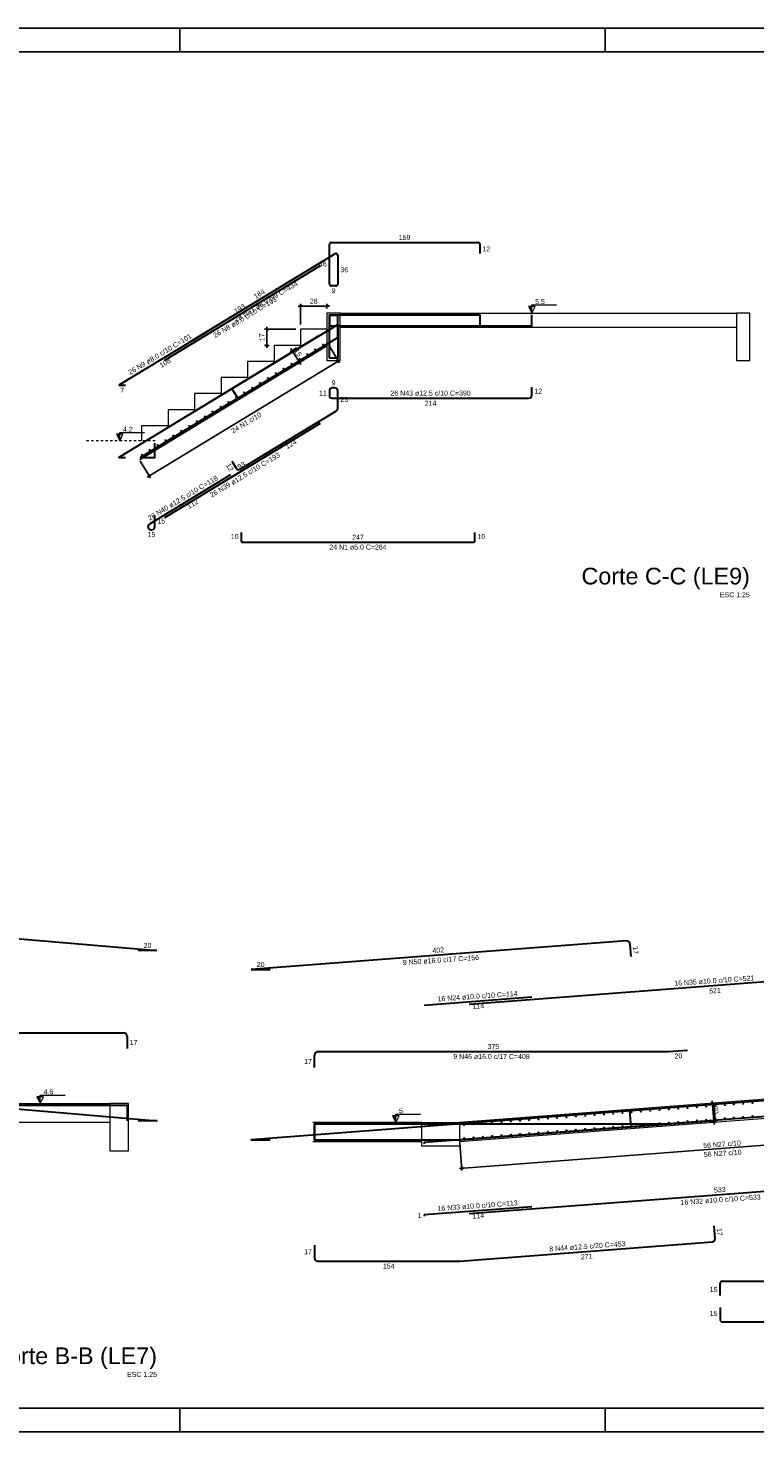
# Model space of a CAD drawing. Header units: millimetres. Extents: x 10 to 1250, y -62 to 528.
# Tile 899 of 909: x 1135 to 1166, y 133 to 193. Entities that reach past the tile are written whole.
import ezdxf

# ---------------------------------------------------------------- set-up
doc = ezdxf.new("R2010")
doc.units = ezdxf.units.MM
doc.header["$LTSCALE"] = 0.05
doc.linetypes.add('DOT', pattern=[6.35, 0, -6.35])
for name, color, linetype, lineweight in [('Descrição da armadura', 7, 'Continuous', 5), ('DT-Barras na forma', 2, 'Continuous', 30), ('DT-Barras no corte', 5, 'Continuous', 5), ('DT-Barras rebatidas', 2, 'Continuous', 30), ('DT-Cotas', 9, 'Continuous', 5), ('DT-Forma', 5, 'Continuous', 5), ('DT-Pontilhado', 9, 'DOT', 5), ('DT-Textos', 7, 'Continuous', 5), ('DT-Título', 3, 'Continuous', 20), ('Textos armaduras', 7, 'Continuous', 5)]:
    doc.layers.add(name, color=color, linetype=linetype, lineweight=lineweight)
doc.layers.add('FOLHA_PADRÃO', color=7, linetype='Continuous')
doc.styles.add('Arial', font='arial.ttf')
doc.styles.get("Standard").update_dxf_attribs({"font": 'arial.ttf'})
doc.dimstyles.new('UM_25.000000', dxfattribs={"dimtxt": 0.18, "dimasz": 0.1, "dimexe": 0.1, "dimexo": 0.2, "dimgap": 0, "dimtad": 1, "dimtih": 1, "dimtoh": 1, "dimdec": 1, "dimlfac": 25, "dimzin": 0, "dimdsep": 46, "dimtxsty": 'Standard', "dimcen": 0.09, "dimdle": 0.1, "dimadec": 1, "dimazin": 2, "dimtfac": 1, "dimtdec": 4, "dimtofl": 0, "dimtmove": 0, "dimatfit": 3, "dimfxl": 1, "dimtolj": 1, "dimarcsym": 0})

# ---------------------------------------------------------------- blocks, each defined once
blk = doc.blocks.new('A1EST. 1500')
at = {"layer": 'FOLHA_PADRÃO', "color": 1, "linetype": 'Continuous'}
for p, q in [((150.008, 59.4), (0, 59.4)), ((41.5, 59.4), (41.5, 58.4)), ((59.5, 59.4), (59.5, 58.4)), ((41.5, 0), (41.5, 1)), ((59.5, 0), (59.5, 1)), ((0, 0), (150.008, 0))]:
    blk.add_line(p, q, dxfattribs=at)
at = {"layer": 'FOLHA_PADRÃO', "color": 6, "linetype": 'Continuous'}
blk.add_lwpolyline([(149, 58.4), (149, 1), (1, 1), (1, 58.4), (149, 58.4)], dxfattribs=at)
blk = doc.blocks.new('_Oblique')
at = {"color": 0, "linetype": 'ByBlock', "lineweight": -2}
blk.add_line((-0.5, -0.5), (0.5, 0.5), dxfattribs=at)
blk = doc.blocks.new('*D2336')
at = {"layer": 'Defpoints', "color": 0, "transparency": 16777216}
for p in [(1147.698, 180.818), (1147.698, 180.518), (1146.578, 179.838)]:
    blk.add_point(p, dxfattribs=at)
at = {"layer": 'DT-Cotas', "color": 0, "lineweight": -2, "transparency": 16777216}
for p, q in [((1146.478, 180.818), (1147.798, 180.818)), ((1146.578, 180.038), (1146.578, 180.918)), ((1147.698, 180.718), (1147.698, 180.918))]:
    blk.add_line(p, q, dxfattribs=at)
at = {"layer": 'DT-Cotas', "color": 0, "lineweight": -2, "transparency": 16777216, "xscale": 0.1, "yscale": 0.1, "zscale": 0.1, "rotation": 180}
blk.add_blockref('_Oblique', (1146.578, 180.818), dxfattribs=at)
at = {"layer": 'DT-Cotas', "color": 0, "lineweight": -2, "transparency": 16777216, "xscale": 0.1, "yscale": 0.1, "zscale": 0.1}
blk.add_blockref('_Oblique', (1147.698, 180.818), dxfattribs=at)
at = {"layer": 'DT-Cotas', "transparency": 16777216, "insert": (1147.138, 181.03), "char_height": 0.2118, "attachment_point": 5, "rotation": 0.00573, "style": 'Arial'}
blk.add_mtext('\\A1;28', dxfattribs=at)
blk = doc.blocks.new('*D2337')
at = {"layer": 'Defpoints', "color": 0, "transparency": 16777216}
for p in [(1145.158, 179.838), (1146.578, 179.838), (1145.458, 179.158)]:
    blk.add_point(p, dxfattribs=at)
at = {"layer": 'DT-Cotas', "color": 0, "lineweight": -2, "transparency": 16777216}
for p, q in [((1146.378, 179.838), (1145.058, 179.838)), ((1145.158, 179.058), (1145.158, 179.938)), ((1145.258, 179.158), (1145.058, 179.158))]:
    blk.add_line(p, q, dxfattribs=at)
at = {"layer": 'DT-Cotas', "color": 0, "lineweight": -2, "transparency": 16777216, "xscale": 0.1, "yscale": 0.1, "zscale": 0.1}
for p, rotation in [((1145.158, 179.838), 90), ((1145.158, 179.158), 270)]:
    blk.add_blockref('_Oblique', p, dxfattribs=dict(at, rotation=rotation))
at = {"layer": 'DT-Cotas', "transparency": 16777216, "insert": (1144.946, 179.498), "char_height": 0.2118, "attachment_point": 5, "rotation": 90, "style": 'Arial'}
blk.add_mtext('\\A1;17', dxfattribs=at)
blk = doc.blocks.new('*D2338')
at = {"layer": 'Defpoints', "color": 0, "transparency": 16777216}
for p in [(1146.578, 179.158), (1146.537, 178.431), (1146.889, 178.645)]:
    blk.add_point(p, dxfattribs=at)
at = {"layer": 'DT-Cotas', "color": 0, "lineweight": -2, "transparency": 16777216}
for p, q in [((1146.407, 179.054), (1146.14, 178.892)), ((1146.174, 179.03), (1146.589, 178.346)), ((1146.718, 178.541), (1146.451, 178.379))]:
    blk.add_line(p, q, dxfattribs=at)
at = {"layer": 'DT-Cotas', "color": 0, "lineweight": -2, "transparency": 16777216, "xscale": 0.1, "yscale": 0.1, "zscale": 0.1}
for p, rotation in [((1146.225, 178.944), 121.2637316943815), ((1146.537, 178.431), 301.2637316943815)]:
    blk.add_blockref('_Oblique', p, dxfattribs=dict(at, rotation=rotation))
at = {"layer": 'DT-Cotas', "transparency": 16777216, "insert": (1146.472, 178.849), "char_height": 0.2118, "attachment_point": 5, "rotation": 301.26373, "style": 'Arial'}
blk.add_mtext('\\A1;15', dxfattribs=at)
blk = doc.blocks.new('*D2333')
at = {"layer": 'Defpoints', "color": 0, "transparency": 16777216}
for p in [(1147.698, 179.293), (1139.692, 174.433), (1140.174, 173.639)]:
    blk.add_point(p, dxfattribs=at)
at = {"layer": 'DT-Cotas', "color": 0, "lineweight": -2, "transparency": 16777216}
for p, q in [((1147.801, 179.122), (1148.231, 178.414)), ((1148.265, 178.551), (1140.089, 173.587)), ((1139.796, 174.262), (1140.226, 173.553))]:
    blk.add_line(p, q, dxfattribs=at)
at = {"layer": 'DT-Cotas', "color": 0, "lineweight": -2, "transparency": 16777216, "xscale": 0.1, "yscale": 0.1, "zscale": 0.1}
for p, rotation in [((1148.18, 178.499), 31.26373169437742), ((1140.174, 173.639), 211.2637316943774)]:
    blk.add_blockref('_Oblique', p, dxfattribs=dict(at, rotation=rotation))
blk = doc.blocks.new('*D2334')
at = {"layer": 'Defpoints', "color": 0, "transparency": 16777216}
for p in [(1164.324, 147.119), (1164.064, 146.297), (1164.385, 146.321)]:
    blk.add_point(p, dxfattribs=at)
at = {"layer": 'DT-Cotas', "color": 0, "lineweight": -2, "transparency": 16777216}
for p, q in [((1164.125, 147.104), (1163.904, 147.087)), ((1163.996, 147.194), (1164.072, 146.197)), ((1164.186, 146.306), (1163.964, 146.289))]:
    blk.add_line(p, q, dxfattribs=at)
at = {"layer": 'DT-Cotas', "color": 0, "lineweight": -2, "transparency": 16777216, "xscale": 0.1, "yscale": 0.1, "zscale": 0.1}
for p, rotation in [((1164.003, 147.095), 94.35894423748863), ((1164.064, 146.297), 274.3589442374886)]:
    blk.add_blockref('_Oblique', p, dxfattribs=dict(at, rotation=rotation))
at = {"layer": 'DT-Cotas', "transparency": 16777216, "insert": (1164.139, 146.81), "char_height": 0.2118, "attachment_point": 5, "rotation": 274.35894, "style": 'Arial'}
blk.add_mtext('\\A1;20', dxfattribs=at)
blk = doc.blocks.new('*D2339')
at = {"layer": 'Defpoints', "color": 0, "transparency": 16777216}
for p in [(1175.344, 147.281), (1153.304, 145.601), (1153.4, 144.341)]:
    blk.add_point(p, dxfattribs=at)
at = {"layer": 'DT-Cotas', "color": 0, "lineweight": -2, "transparency": 16777216}
for p, q in [((1175.36, 147.082), (1175.448, 145.922)), ((1175.54, 146.029), (1153.301, 144.334)), ((1153.32, 145.402), (1153.408, 144.242))]:
    blk.add_line(p, q, dxfattribs=at)
at = {"layer": 'DT-Cotas', "color": 0, "lineweight": -2, "transparency": 16777216, "xscale": 0.1, "yscale": 0.1, "zscale": 0.1}
for p, rotation in [((1175.44, 146.021), 4.358944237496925), ((1153.4, 144.341), 184.3589442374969)]:
    blk.add_blockref('_Oblique', p, dxfattribs=dict(at, rotation=rotation))

msp = doc.modelspace()

# ---------------------------------------------------------------- hatches: boundary and pattern name
at = {"layer": 'DT-Textos', "linetype": 'Continuous'}
for points in [[(1156.3617, 180.5181), (1156.3617, 180.7981), (1156.2217, 180.7981), (1156.3617, 180.5181)], [(1138.9277, 175.1181), (1138.9277, 175.3981), (1138.7877, 175.3981), (1138.9277, 175.1181)], [(1135.5694, 147.0813), (1135.5694, 147.3613), (1135.4294, 147.3613), (1135.5694, 147.0813)], [(1150.6044, 146.2791), (1150.6044, 146.5591), (1150.4644, 146.5591), (1150.6044, 146.2791)]]:
    msp.add_hatch(color=256, dxfattribs=at).paths.add_polyline_path(points)

# ---------------------------------------------------------------- linework, layer by layer
at = {"layer": 'DT-Barras na forma'}
for points in [[(1141.8578, 176.2176), (1148.1577, 180.0425), (1148.1577, 178.6181), (1147.7977, 178.6181), (1147.7977, 180.4541), (1154.1647, 180.4541), (1154.1647, 179.9821)], [(1143.6771, 177.3222), (1143.9221, 176.9187), (1148.1577, 179.4903), (1148.1577, 180.4181), (1147.7977, 180.4181), (1147.7977, 179.9821), (1156.362, 179.9821), (1156.362, 180.4541)], [(1147.3558, 179.5556), (1140.7696, 175.5569)], [(1147.3558, 179.0034), (1140.7696, 175.0047)], [(1142.5945, 176.6648), (1138.8939, 174.4181), (1139.1766, 174.4181)], [(1143.6209, 176.7359), (1139.8034, 174.4181), (1140.416, 174.4181), (1140.416, 175.0181)], [(1125.765, 146.9283), (1125.8222, 147.5979), (1140.5068, 146.3453), (1139.7068, 146.3453)], [(1174.4757, 147.8287), (1153.7032, 146.2453)], [(1123.9248, 147.0853), (1124.7219, 147.0173), (1139.2434, 147.0173), (1139.2434, 146.3453)], [(1160.5596, 146.094), (1160.5086, 146.764), (1144.4908, 145.5431), (1145.2908, 145.5431)], [(1147.1684, 146.2151), (1147.1684, 145.5431), (1153.3324, 145.5431), (1164.1245, 146.3657), (1164.0734, 147.0358)], [(1174.9456, 147.1905), (1153.7032, 145.5713)], [(1147.1684, 145.5431), (1147.1684, 146.2151), (1162.1484, 146.2151), (1162.9461, 146.2759)], [(1156.3641, 146.4481), (1151.8044, 146.1006)], [(1156.3641, 145.7742), (1151.8044, 145.4266), (1151.8044, 145.3791)]]:
    msp.add_lwpolyline(points, dxfattribs=at)
at = {"layer": 'DT-Barras no corte'}
for centre in [(1146.8638, 178.7866), (1147.1974, 178.9892), (1147.5309, 179.1917), (1146.1967, 178.3816), (1146.5303, 178.5841), (1145.1961, 177.7741), (1145.5296, 177.9766), (1145.8632, 178.1791), (1144.1954, 177.1665), (1144.529, 177.3691), (1144.8625, 177.5716), (1143.1948, 176.559), (1143.5283, 176.7615), (1143.8619, 176.964), (1142.1941, 175.9515), (1142.5277, 176.154), (1142.8612, 176.3565), (1141.1935, 175.3439), (1141.527, 175.5464), (1141.8606, 175.749), (1140.1928, 174.7364), (1140.5264, 174.9389), (1140.8599, 175.1414), (1139.8593, 174.5339), (1160.5855, 146.7097), (1160.979, 146.7397), (1161.3726, 146.7697), (1161.7662, 146.7997), (1162.1598, 146.8297), (1162.5533, 146.8597), (1162.9469, 146.8897), (1163.3405, 146.9197), (1163.734, 146.9497), (1164.1276, 146.9797), (1164.5212, 147.0097), (1164.9148, 147.0397), (1165.3083, 147.0697), (1165.7019, 147.0997), (1153.5012, 146.1697), (1153.8948, 146.1997), (1154.2883, 146.2297), (1154.6819, 146.2597), (1155.0755, 146.2897), (1155.469, 146.3197), (1155.8626, 146.3497), (1156.2562, 146.3797), (1156.6498, 146.4097), (1157.0433, 146.4397), (1157.4369, 146.4697), (1157.8305, 146.4997), (1158.224, 146.5297), (1158.6176, 146.5597), (1159.0112, 146.5897), (1159.4048, 146.6197), (1159.7983, 146.6497), (1160.1919, 146.6797), (1160.1919, 146.1261), (1160.5855, 146.1561), (1160.979, 146.1861), (1161.3726, 146.2161), (1161.7662, 146.2461), (1162.1598, 146.2761), (1162.5533, 146.3061), (1162.9469, 146.3361), (1163.3405, 146.3661), (1163.734, 146.3961), (1164.1276, 146.4261), (1164.5212, 146.4561), (1164.9148, 146.4861), (1165.3083, 146.5161), (1165.7019, 146.5461), (1153.5012, 145.6161), (1153.8948, 145.6461), (1154.2883, 145.6761), (1154.6819, 145.7061), (1155.0755, 145.7361), (1155.469, 145.7661), (1155.8626, 145.7961), (1156.2562, 145.8261), (1156.6498, 145.8561), (1157.0433, 145.8861), (1157.4369, 145.9161), (1157.8305, 145.9461), (1158.224, 145.9761), (1158.6176, 146.0061), (1159.0112, 146.0361), (1159.4048, 146.0661), (1159.7983, 146.0961)]:
    msp.add_circle(centre, 0.02, dxfattribs=at)
at = {"layer": 'DT-Barras rebatidas'}
for p, q in [((1141.8578, 179.2766), (1148.0362, 183.0277)), ((1147.7977, 181.7571), (1147.7977, 183.4331)), ((1147.8777, 183.5131), (1154.0847, 183.5131)), ((1148.1577, 182.9593), (1148.1577, 181.7571)), ((1154.1647, 183.4331), (1154.1647, 183.0411)), ((1147.4107, 182.5241), (1140.8246, 178.5254)), ((1148.0777, 181.6771), (1147.8777, 181.6771)), ((1142.5945, 179.7238), (1138.8939, 177.4771)), ((1138.8939, 177.4771), (1139.1766, 177.4771)), ((1147.7977, 177.2341), (1147.7977, 177.0481)), ((1148.0327, 177.3591), (1147.9227, 177.3591)), ((1148.1577, 176.5017), (1148.1577, 177.2341)), ((1156.362, 177.0481), (1156.362, 177.3951)), ((1147.9227, 176.9231), (1156.237, 176.9231)), ((1147.4107, 175.8539), (1140.8246, 171.8552)), ((1144.0289, 173.9246), (1148.0976, 176.3948)), ((1143.6771, 174.2632), (1143.8572, 173.9665)), ((1143.6209, 173.6769), (1140.1853, 171.5909)), ((1140.416, 171.4841), (1140.416, 171.9591)), ((1140.2502, 171.3591), (1140.291, 171.3591)), ((1144.0627, 171.2416), (1144.0627, 170.8896)), ((1153.9547, 170.8896), (1153.9547, 171.2416)), ((1144.1227, 170.8296), (1153.8947, 170.8296)), ((1125.9816, 154.7907), (1140.5068, 153.5517)), ((1160.349, 153.9571), (1144.4908, 152.7483)), ((1140.5068, 153.5517), (1139.7068, 153.5517)), ((1160.5596, 153.2992), (1160.5207, 153.8098)), ((1144.4908, 152.7483), (1145.2908, 152.7483)), ((1174.4838, 152.8552), (1153.7113, 151.2718)), ((1156.3641, 151.5802), (1151.8044, 151.2327)), ((1124.7287, 150.0763), (1139.0834, 150.0763)), ((1139.2434, 149.9163), (1139.2434, 149.4043)), ((1147.1684, 148.6021), (1147.1684, 149.1141)), ((1147.3284, 149.2741), (1162.1423, 149.2741)), ((1162.1545, 149.2745), (1162.9461, 149.3349)), ((1174.9536, 144.0259), (1153.7113, 142.4068)), ((1156.3641, 142.7152), (1151.8044, 142.3676)), ((1151.8044, 142.3676), (1151.8044, 142.3201)), ((1164.115, 141.3582), (1164.0734, 141.9036)), ((1147.1684, 141.0829), (1147.1684, 140.5359)), ((1153.3372, 140.4113), (1163.9999, 141.2241)), ((1147.2934, 140.4109), (1153.3277, 140.4109)), ((1164.3244, 138.9517), (1164.3244, 139.4637)), ((1164.4244, 139.5637), (1170.0764, 139.5637)), ((1164.3244, 138.4517), (1164.3244, 137.9397)), ((1164.4244, 137.8397), (1170.0764, 137.8397))]:
    msp.add_line(p, q, dxfattribs=at)
for centre, radius, start, end in [((1147.8777, 183.4331), 0.08, 90, 180), ((1148.0777, 182.9593), 0.08, 0, 121.263732), ((1154.0847, 183.4331), 0.08, 0, 90), ((1147.8777, 181.7571), 0.08, 180, 270), ((1148.0777, 181.7571), 0.08, 270, 0), ((1147.9227, 177.2341), 0.125, 90, 180), ((1147.9227, 177.0481), 0.125, 180, 270), ((1148.0327, 177.2341), 0.125, 0, 90), ((1156.237, 177.0481), 0.125, 270, 0), ((1148.0327, 176.5017), 0.125, 301.263732, 0), ((1143.9641, 174.0314), 0.125, 211.263732, 301.263732), ((1140.2502, 171.4841), 0.125, 121.263732, 270), ((1140.291, 171.4841), 0.125, 270, 0), ((1144.1227, 170.8896), 0.06, 180, 270), ((1153.8947, 170.8896), 0.06, 270, 0), ((1160.3612, 153.7976), 0.16, 4.358944, 94.358944), ((1139.0834, 149.9163), 0.16, 0, 90), ((1147.3284, 149.1141), 0.16, 90, 180), ((1162.1423, 149.4341), 0.16, 270, 274.358944), ((1163.9904, 141.3487), 0.125, 274.358944, 4.358944), ((1147.2934, 140.5359), 0.125, 180, 270), ((1153.3277, 140.5359), 0.125, 270, 274.358944), ((1164.4244, 139.4637), 0.1, 90, 180), ((1164.4244, 137.9397), 0.1, 180, 270)]:
    msp.add_arc(centre, radius, start, end, dxfattribs=at)
at = {"layer": 'DT-Forma'}
for p, q in [((1148.2577, 180.5181), (1165.0257, 180.5181)), ((1165.0257, 179.9181), (1148.2577, 179.9181)), ((1133.4314, 147.0813), (1138.5074, 147.0813)), ((1138.5074, 146.2813), (1133.4314, 146.2813)), ((1151.7044, 146.2791), (1147.1044, 146.2791)), ((1147.1044, 145.4791), (1151.7044, 145.4791))]:
    msp.add_line(p, q, dxfattribs=at)
for points in [[(1147.6977, 180.5181), (1147.6977, 179.8381), (1146.5777, 179.8381), (1146.5777, 179.1581), (1145.4577, 179.1581), (1145.4577, 178.4781), (1144.3377, 178.4781), (1144.3377, 177.7981), (1143.2177, 177.7981), (1143.2177, 177.1181), (1142.0977, 177.1181), (1142.0977, 176.4381), (1140.9777, 176.4381), (1140.9777, 175.7581), (1139.8577, 175.7581), (1139.8577, 175.1181)], [(1139.762, 174.3181), (1147.6977, 179.1362)], [(1175.3444, 147.9591), (1153.3044, 146.2791)], [(1153.3044, 145.4768), (1175.3444, 147.1568)]]:
    msp.add_lwpolyline(points, dxfattribs=at)
for points in [[(1147.6977, 180.5181), (1147.6977, 178.5181), (1148.2577, 178.5181), (1148.2577, 180.5181), (1147.6977, 180.5181)], [(1165.0257, 180.5181), (1165.0257, 178.5181), (1165.5857, 178.5181), (1165.5857, 180.5181), (1165.0257, 180.5181)], [(1138.5074, 147.0813), (1138.5074, 145.0813), (1139.3074, 145.0813), (1139.3074, 147.0813), (1138.5074, 147.0813)], [(1153.3044, 146.2791), (1153.3044, 145.2791), (1151.7044, 145.2791), (1151.7044, 146.2791), (1153.3044, 146.2791)]]:
    msp.add_lwpolyline(points, close=True, dxfattribs=at)
at = {"layer": 'DT-Pontilhado', "linetype": 'DOT', "ltscale": 0.2}
msp.add_line((1140.4277, 175.1181), (1137.4277, 175.1181), dxfattribs=at)
at = {"layer": 'DT-Textos'}
for points in [[(1156.3617, 180.5181), (1156.5017, 180.7981), (1156.2217, 180.7981), (1156.3617, 180.5181), (1156.3617, 180.8681), (1157.4117, 180.8681)], [(1138.9277, 175.1181), (1139.0677, 175.3981), (1138.7877, 175.3981), (1138.9277, 175.1181), (1138.9277, 175.4681), (1139.9777, 175.4681)], [(1135.5694, 147.0813), (1135.7094, 147.3613), (1135.4294, 147.3613), (1135.5694, 147.0813), (1135.5694, 147.4313), (1136.6194, 147.4313)], [(1150.6044, 146.2791), (1150.7444, 146.5591), (1150.4644, 146.5591), (1150.6044, 146.2791), (1150.6044, 146.6291), (1151.6544, 146.6291)]]:
    msp.add_lwpolyline(points, dxfattribs=at)

# ---------------------------------------------------------------- block references
msp.add_blockref('A1EST. 1500', (1099.9702, 133.1844))

# ---------------------------------------------------------------- texts
at = {"layer": 'Descrição da armadura', "linetype": 'Continuous', "char_height": 0.2118, "attachment_point": 8, "line_spacing_factor": 0.798, "style": 'Arial'}
for s, insert, width, rotation in [('28 N11 ø8.0 c/9 C=434', (1145.1726, 180.9175), 6.150907, 31), ('26 N8 ø8.0 c/10 C=193', (1144.2825, 180.2532), 6.150907, 31), ('26 N9 ø8.0 c/10 C=101', (1140.6892, 178.691), 6.150907, 31), ('24 N1 c/10', (1144.3419, 175.7975), 2.869342, 31), ('26 N39 ø12.5 c/10 C=193', (1144.2825, 173.583), 6.810812, 31), ('26 N40 ø12.5 c/10 C=118', (1141.6572, 172.6085), 6.810812, 31), ('9 N50 ø16.0 c/17 C=156', (1152.5238, 153.042), 6.480859, 4), ('16 N35 ø10.0 c/10 C=521', (1164.0895, 152.1691), 6.810812, 4), ('16 N24 ø10.0 c/10 C=114', (1154.0762, 151.5121), 6.810812, 4), ('56 N27 c/10', (1164.4153, 145.2487), 3.199294, 4), ('56 N27 c/10', (1164.4446, 144.8645), 3.199294, 4), ('16 N32 ø10.0 c/10 C=533', (1164.3566, 142.8996), 6.810812, 4), ('16 N33 ø10.0 c/10 C=113', (1154.0762, 142.647), 6.810812, 4), ('8 N44 ø12.5 c/20 C=453', (1158.7204, 140.9279), 6.480859, 4)]:
    msp.add_mtext(s, dxfattribs=dict(at, insert=insert, width=width, rotation=rotation))
for s, insert, width in [('26 N43 ø12.5 c/10 C=390', (1152.0798, 177.029), 6.810812), ('24 N1 ø5.0 C=264', (1149.0087, 170.5119), 4.8647), ('9 N46 ø16.0 c/17 C=408', (1154.6584, 148.9564), 6.480859)]:
    msp.add_mtext(s, dxfattribs=dict(at, insert=insert, width=width))
at = {"layer": 'DT-Textos', "char_height": 0.2118, "attachment_point": 7, "line_spacing_factor": 0.798, "style": 'Arial'}
for s, insert, width in [('5.5', (1156.5017, 180.9031), 0.860201), ('4.2', (1139.0677, 175.5031), 0.860201), ('4.6', (1135.7094, 147.4663), 0.860201), ('5', (1150.7444, 146.6641), 0.344141)]:
    msp.add_mtext(s, dxfattribs=dict(at, insert=insert, width=width))
at = {"layer": 'DT-Título', "attachment_point": 9, "line_spacing_factor": 0.798, "style": 'Arial'}
for s, insert, char_height, width in [('Corte C-C (LE9)', (1165.5862, 168.8314), 0.706, 14.899683), ('ESC 1:25', (1165.5857, 168.4998), 0.2118, 2.648586), ('Corte B-B (LE7)', (1140.5072, 135.8416), 0.706, 14.672068), ('ESC 1:25', (1140.5068, 135.5099), 0.2118, 2.648586)]:
    msp.add_mtext(s, dxfattribs=dict(at, insert=insert, char_height=char_height, width=width))
at = {"layer": 'Textos armaduras', "linetype": 'Continuous', "char_height": 0.2118, "attachment_point": 7, "line_spacing_factor": 0.798, "style": 'Arial'}
for s, insert, width in [('159', (1150.7337, 183.619), 0.989858), ('12', (1154.2706, 183.1312), 0.659905), ('46', (1147.3618, 182.4892), 0.659905), ('36', (1148.2636, 182.2523), 0.659905), ('9', (1147.8952, 181.3594), 0.329953), ('9', (1147.8952, 177.465), 0.329953), ('7', (1138.9528, 177.1594), 0.329953), ('11', (1147.3618, 177.0352), 0.659905), ('23', (1148.2636, 176.762), 0.659905), ('12', (1156.4679, 177.1157), 0.659905), ('214', (1151.8324, 176.6054), 0.989858), ('15', (1140.5219, 171.6157), 0.659905), ('15', (1140.1056, 171.0414), 0.659905), ('10', (1143.6268, 170.9597), 0.659905), ('247', (1148.7612, 170.9355), 0.989858), ('10', (1154.0606, 170.9597), 0.659905), ('20', (1139.9418, 153.6576), 0.659905), ('20', (1144.7259, 152.8542), 0.659905), ('17', (1139.3493, 149.5544), 0.659905), ('375', (1154.4879, 149.38), 0.989858), ('17', (1146.7326, 148.7522), 0.659905), ('1', (1151.5335, 142.2379), 0.329953), ('17', (1146.7326, 140.7035), 0.659905), ('154', (1150.0631, 140.0932), 0.989858), ('15', (1163.8886, 139.1018), 0.659905), ('15', (1163.8886, 138.0898), 0.659905)]:
    msp.add_mtext(s, dxfattribs=dict(at, insert=insert, width=width))
for s, insert, width, rotation in [('184', (1144.6789, 181.1159), 0.989858, 31), ('193', (1143.8496, 180.4885), 0.989858, 31), ('108', (1140.6971, 178.2002), 0.989858, 31), ('124', (1146.0162, 174.7594), 0.989858, 31), ('12', (1143.4097, 174.0914), 0.659905, 301), ('193', (1143.8496, 173.8183), 0.989858, 31), ('112', (1141.8561, 172.2337), 0.989858, 31), ('402', (1152.1642, 153.4426), 0.989858, 4), ('17', (1160.6352, 153.7279), 0.659905, 274), ('521', (1163.8743, 151.7279), 0.989858, 4), ('114', (1153.861, 151.0708), 0.989858, 4), ('20', (1162.4093, 148.9753), 0.659905, 4), ('533', (1164.0768, 143.3062), 0.989858, 4), ('114', (1153.861, 142.2058), 0.989858, 4), ('17', (1164.1893, 141.8043), 0.659905, 274), ('271', (1158.4453, 140.4821), 0.989858, 4)]:
    msp.add_mtext(s, dxfattribs=dict(at, insert=insert, width=width, rotation=rotation))

# ---------------------------------------------------------------- dimensions: what is measured, and where the dimension line sits
at = {"layer": 'DT-Cotas'}
dim = msp.add_linear_dim(base=(1147.6977, 180.8181), p1=(1146.5777, 179.8381), p2=(1147.6977, 180.5181), dimstyle='UM_25.000000', override={"dimtxt": 0.2118, "dimasz": 0.1, "dimexe": 0.1, "dimexo": 0.2, "dimtad": 1, "dimtih": 0, "dimtoh": 0, "dimdec": 1, "dimlfac": 25, "dimzin": 8, "dimtxsty": 'Arial', "dimblk": 'Oblique', "dimblk1": 'Oblique', "dimblk2": 'Oblique', "dimsah": 1, "dimdle": 0.1, "dimse1": 0, "dimse2": 0, "dimclrt": 256, "dimadec": 1, "dimazin": 3, "dimtmove": 2, "dimldrblk": 'Oblique'}, dxfattribs=at)
dim.commit()
dim.dimension.update_dxf_attribs({"geometry": '*D2336', "text_midpoint": (1147.1377, 181.0299), "dimtype": 160, "text_rotation": 0.00573})
for base, p1, p2, angle, picture, middle, dimtype, turn in [((1145.1577, 179.8381), (1145.4577, 179.1581), (1146.5777, 179.8381), 90, '*D2337', (1144.9459, 179.4981), 160, 90), ((1146.5368, 178.4313), (1146.5777, 179.1581), (1146.8891, 178.6452), 301.263732, '*D2338', (1146.4716, 178.8486), 161, -58.736268), ((1164.0642, 146.2969), (1164.3244, 147.1191), (1164.3852, 146.3214), 274.358944, '*D2334', (1164.1394, 146.8097), 161, -85.641056)]:
    dim = msp.add_linear_dim(base=base, p1=p1, p2=p2, angle=angle, dimstyle='UM_25.000000', override={"dimtxt": 0.2118, "dimasz": 0.1, "dimexe": 0.1, "dimexo": 0.2, "dimtad": 1, "dimtih": 0, "dimtoh": 0, "dimdec": 1, "dimlfac": 25, "dimzin": 8, "dimtxsty": 'Arial', "dimblk": 'Oblique', "dimblk1": 'Oblique', "dimblk2": 'Oblique', "dimsah": 1, "dimdle": 0.1, "dimse1": 0, "dimse2": 0, "dimclrt": 256, "dimadec": 1, "dimazin": 3, "dimtmove": 2, "dimldrblk": 'Oblique'}, dxfattribs=at)
    dim.commit()
    dim.dimension.update_dxf_attribs({"geometry": picture, "text_midpoint": middle, "dimtype": dimtype, "text_rotation": turn})
for base, p1, p2, angle, picture, middle, turn in [((1140.1744, 173.6389), (1147.6977, 179.2929), (1139.6925, 174.4326), 211.263732, '*D2333', (1144.122, 176.2655), 31.263732), ((1153.4004, 144.3413), (1175.3444, 147.2811), (1153.3044, 145.6011), 184.358944, '*D2339', (1164.4124, 145.3928), 4.358944)]:
    dim = msp.add_linear_dim(base=base, p1=p1, p2=p2, angle=angle, text=' ', dimstyle='UM_25.000000', override={"dimtxt": 0.2118, "dimasz": 0.1, "dimexe": 0.1, "dimexo": 0.2, "dimtad": 1, "dimtih": 0, "dimtoh": 0, "dimdec": 1, "dimlfac": 25, "dimzin": 8, "dimtxsty": 'Arial', "dimblk": 'Oblique', "dimblk1": 'Oblique', "dimblk2": 'Oblique', "dimsah": 1, "dimdle": 0.1, "dimse1": 0, "dimse2": 0, "dimclrt": 256, "dimadec": 1, "dimazin": 3, "dimtmove": 2, "dimldrblk": 'Oblique'}, dxfattribs=at)
    dim.commit()
    dim.dimension.update_dxf_attribs({"geometry": picture, "text_midpoint": middle, "dimtype": 161, "text_rotation": turn})

doc.saveas('drawing.dxf')
